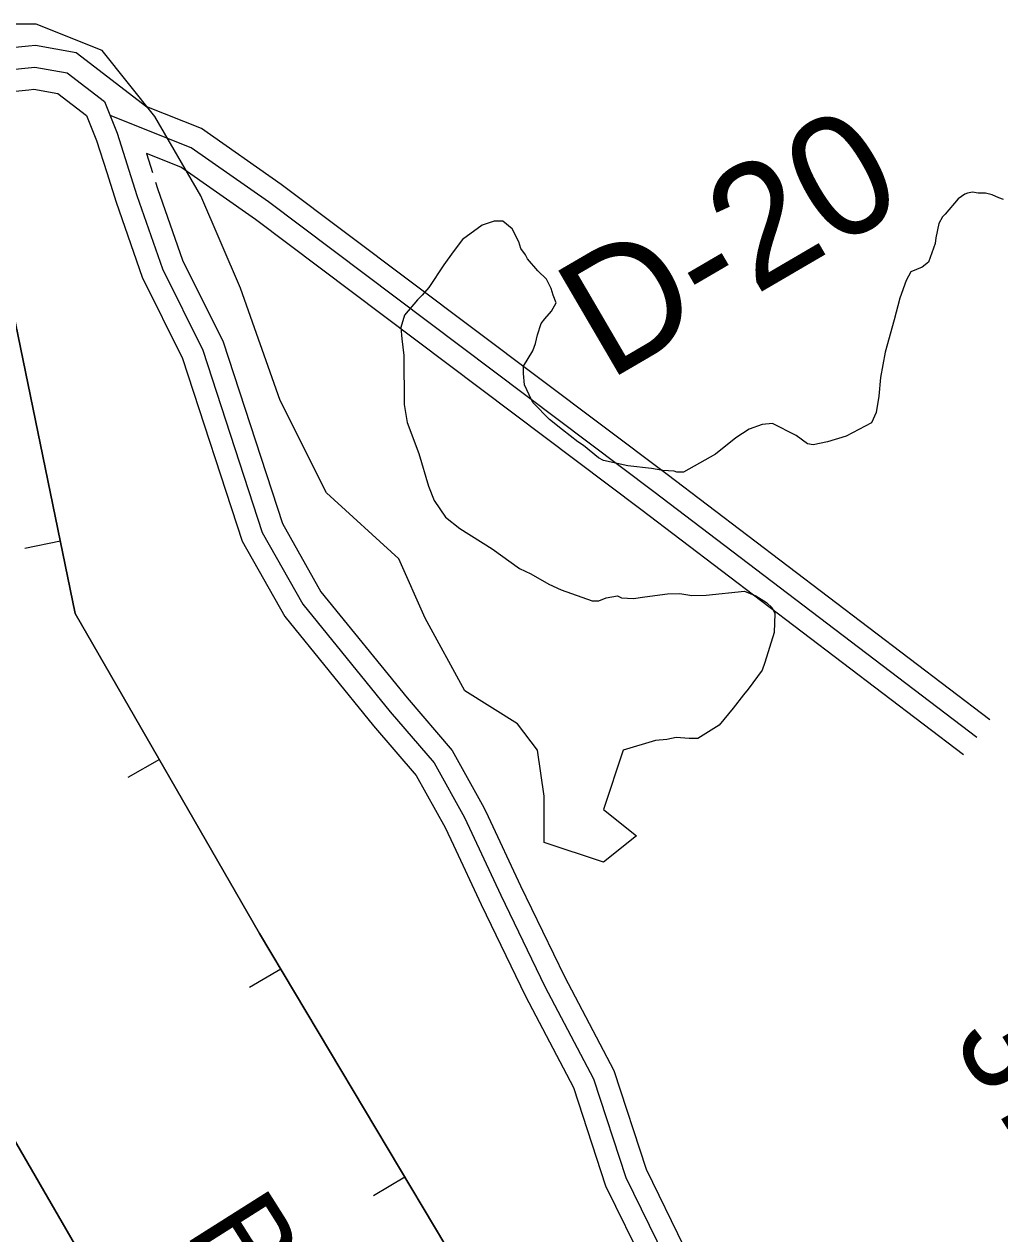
# Model space of a CAD drawing. Extents: x 3279314 to 3317160, y 734079 to 759431.
# Drawn here: x 3284746 to 3285416, y 754513 to 755344 of the extents above; entities that cross this region are included whole.
import ezdxf

# ---------------------------------------------------------------- set-up
doc = ezdxf.new("R2010")
doc.units = 0
for name, color, linetype in [('V-BORW-IDEN', 7, 'Continuous'), ('V-BORW-LINE', 7, 'Continuous'), ('V-RIVR-RANG', 7, 'Continuous'), ('V-RIVR-RANG-IDEN', 7, 'Continuous'), ('V-ROAD-CNTR', 7, 'Continuous'), ('V-SITE-VEGE', 7, 'Continuous')]:
    doc.layers.add(name, color=color, linetype=linetype)

msp = doc.modelspace()

# ---------------------------------------------------------------- linework, layer by layer
at = {"layer": 'V-BORW-LINE'}
for p, q in [((3284770.45, 754988.92), (3284745.97, 754983.86)), ((3284838.54, 754838.83), (3284816.87, 754826.35)), ((3284922.04, 754694.67), (3284900.57, 754681.88)), ((3285007.3, 754551.54), (3284985.82, 754538.75))]:
    msp.add_line(p, q, dxfattribs=at)
for points in [[(3284814.73, 754445.91), (3284715.88, 754616.62), (3284621.03, 754786.92), (3284553.32, 754924.96), (3284510.02, 755098.57), (3284500.66, 755197.25), (3284542.74, 755258.54), (3284648.73, 755277.76), (3284715.48, 755254.65), (3284780.75, 754939.16), (3284907.45, 754719.18), (3285075.75, 754436.63)], [(3285075.75, 754436.63), (3284907.45, 754719.18), (3284780.75, 754939.16), (3284715.48, 755254.65), (3284648.73, 755277.76), (3284542.74, 755258.54), (3284500.66, 755197.25), (3284510.02, 755098.57), (3284553.32, 754924.96), (3284621.03, 754786.92), (3284715.88, 754616.62), (3284814.73, 754445.91)]]:
    msp.add_lwpolyline(points, dxfattribs=at)
at = {"layer": 'V-ROAD-CNTR'}
for points in [[(3284554.71, 755300.05), (3284691.75, 755323.64), (3284748.53, 755329.41)], [(3284748.53, 755329.41), (3284753.41, 755329.91), (3284781.27, 755324.95), (3284829.92, 755287.64)], [(3284693.79, 755308.77), (3284752.84, 755314.77), (3284775.05, 755310.82), (3284800.75, 755291.11), (3284809.5, 755269.54), (3284823.12, 755226.6), (3284840.57, 755176.21), (3284868.36, 755120.23), (3284909.29, 754994.92), (3284937.15, 754945.65), (3284997.29, 754871.59), (3285027.51, 754836.39), (3285048.28, 754798.86), (3285073.25, 754745.37), (3285103.6, 754682.68), (3285137.06, 754619.1), (3285159.21, 754551.29), (3285185.81, 754496.96)], [(3284693.79, 755308.77), (3284752.84, 755314.77), (3284775.05, 755310.82), (3284800.75, 755291.11), (3284809.5, 755269.54), (3284823.12, 755226.6), (3284840.57, 755176.21), (3284868.36, 755120.23), (3284909.29, 754994.92), (3284937.15, 754945.65), (3284997.29, 754871.59), (3285027.51, 754836.39), (3285048.28, 754798.86), (3285073.25, 754745.37), (3285103.6, 754682.68), (3285137.06, 754619.1), (3285159.21, 754551.29), (3285185.81, 754496.96)], [(3284548.4, 755268.52), (3284695.82, 755293.9), (3284748.83, 755299.29)], [(3284748.83, 755299.29), (3284752.27, 755299.64), (3284768.82, 755296.69), (3284788.39, 755281.69), (3284795.38, 755264.45), (3284802.35, 755242.48)], [(3285409.53, 754865.9), (3285187.58, 755034.65), (3284922.33, 755234.23), (3284867.54, 755272.7), (3284829.92, 755287.64)], [(3285400.45, 754853.96), (3285178.53, 755022.69), (3284913.51, 755222.1), (3284860.37, 755259.41), (3284804.63, 755281.55)], [(3285400.45, 754853.96), (3285178.53, 755022.69), (3284913.51, 755222.1), (3284860.37, 755259.41), (3284804.63, 755281.55)], [(3285391.37, 754842.02), (3285169.48, 755010.72), (3284904.69, 755209.96), (3284853.19, 755246.12), (3284829.7, 755255.45)], [(3284829.7, 755255.45), (3284833.84, 755242.41)], [(3284802.35, 755242.48), (3284808.88, 755221.88), (3284826.71, 755170.39), (3284854.44, 755114.53), (3284895.5, 754988.84), (3284924.71, 754937.17), (3284985.77, 754861.98), (3285015.13, 754827.78), (3285034.91, 754792.05), (3285040.64, 754779.78)], [(3284835.97, 755235.68), (3284837.35, 755231.32), (3284854.43, 755182.02), (3284882.28, 755125.92), (3284923.09, 755001), (3284949.59, 754954.12), (3285008.8, 754881.21), (3285039.89, 754845), (3285061.66, 754805.67), (3285064.54, 754799.49)], [(3285064.54, 754799.49), (3285086.8, 754751.81), (3285116.99, 754689.44), (3285150.92, 754624.96), (3285173.15, 754556.94), (3285199.1, 754503.92), (3285233.25, 754442.75), (3285284.25, 754354.29), (3285310.1, 754307.05), (3285320.43, 754287.42), (3285320.51, 754287.33)], [(3285040.64, 754779.78), (3285059.7, 754738.93), (3285090.21, 754675.92), (3285123.19, 754613.23), (3285145.28, 754545.64), (3285172.51, 754490), (3285207.15, 754427.95), (3285258.09, 754339.59), (3285283.67, 754292.86), (3285295.47, 754270.42)]]:
    msp.add_lwpolyline(points, dxfattribs=at)
at = {"layer": 'V-SITE-VEGE'}
for p, q in [((3284753.75, 755344.36), (3284722, 755344.36)), ((3284799.1, 755326.21), (3284753.75, 755344.36)), ((3284835.38, 755280.84), (3284799.1, 755326.21)), ((3284867.13, 755226.38), (3284835.38, 755280.84)), ((3284894.34, 755162.85), (3284867.13, 755226.38)), ((3285387.74, 755224.17), (3285378.75, 755213.74)), ((3285392.25, 755227.44), (3285387.74, 755224.17)), ((3285394.18, 755228.1), (3285392.25, 755227.44)), ((3285397.41, 755228.77), (3285394.18, 755228.1)), ((3285401.3, 755228.15), (3285397.41, 755228.77)), ((3285406.48, 755228.19), (3285401.3, 755228.15)), ((3285411.02, 755226.93), (3285406.48, 755228.19)), ((3285415.56, 755225.03), (3285411.02, 755226.93)), ((3285418.81, 755223.75), (3285415.56, 755225.03)), ((3285068.75, 755208.84), (3285060.35, 755206.18)), ((3285074.57, 755208.88), (3285068.75, 755208.84)), ((3285081.08, 755203.75), (3285074.57, 755208.88)), ((3285374.27, 755207.24), (3285372.4, 755197.52)), ((3285376.83, 755211.79), (3285374.27, 755207.24)), ((3285378.75, 755213.74), (3285376.83, 755211.79)), ((3285060.35, 755206.18), (3285046.83, 755196.37)), ((3285085.68, 755194.72), (3285081.08, 755203.75)), ((3285046.83, 755196.37), (3285040.42, 755187.91)), ((3285087.01, 755190.2), (3285085.68, 755194.72)), ((3285371.78, 755193.63), (3285367.35, 755180.65)), ((3285372.4, 755197.52), (3285371.78, 755193.63)), ((3285040.42, 755187.91), (3285034.02, 755178.8)), ((3285090.28, 755185.7), (3285087.01, 755190.2)), ((3285091.59, 755183.11), (3285090.28, 755185.7)), ((3285098.78, 755174.76), (3285091.59, 755183.11)), ((3285034.02, 755178.8), (3285023.78, 755163.19)), ((3285104.64, 755168.97), (3285098.78, 755174.76)), ((3285355.1, 755174.08), (3285351.91, 755168.23)), ((3285362.85, 755177.38), (3285355.1, 755174.08)), ((3285367.35, 755180.65), (3285362.85, 755177.38)), ((3285107.93, 755162.53), (3285104.64, 755168.97)), ((3285351.91, 755168.23), (3285347.47, 755155.9)), ((3284921.56, 755085.71), (3284894.34, 755162.85)), ((3285019.29, 755157.98), (3285016.07, 755154.72)), ((3285023.78, 755163.19), (3285019.29, 755157.98)), ((3285109.26, 755158), (3285107.93, 755162.53)), ((3285111.24, 755152.84), (3285109.26, 755158)), ((3285016.07, 755154.72), (3285007.09, 755144.29)), ((3285108.04, 755146.99), (3285111.24, 755152.84)), ((3285347.47, 755155.9), (3285343.7, 755140.99)), ((3285007.09, 755144.29), (3285004.56, 755135.86)), ((3285100.98, 755138.52), (3285103.55, 755141.78)), ((3285103.55, 755141.78), (3285108.04, 755146.99)), ((3285343.7, 755140.99), (3285337.39, 755118.93)), ((3285004.56, 755135.86), (3285005.27, 755128.1)), ((3285098.46, 755130.74), (3285100.98, 755138.52)), ((3285005.27, 755128.1), (3285006.65, 755116.46)), ((3285095.3, 755119.71), (3285097.21, 755124.9)), ((3285097.21, 755124.9), (3285098.46, 755130.74)), ((3285006.65, 755116.46), (3285006.9, 755082.8)), ((3285088.91, 755109.3), (3285095.3, 755119.71)), ((3285337.39, 755118.93), (3285334.29, 755101.43)), ((3285088.95, 755104.13), (3285088.91, 755109.3)), ((3285089.65, 755096.37), (3285088.95, 755104.13)), ((3285334.29, 755101.43), (3285333.09, 755088.48)), ((3285094.26, 755086.05), (3285089.65, 755096.37)), ((3284953.31, 755022.18), (3284921.56, 755085.71)), ((3285006.9, 755082.8), (3285008.94, 755070.52)), ((3285095.57, 755084.11), (3285094.26, 755086.05)), ((3285106.66, 755072.54), (3285095.57, 755084.11)), ((3285333.09, 755088.48), (3285331.23, 755077.46)), ((3285331.23, 755077.46), (3285328.04, 755070.32)), ((3285008.94, 755070.52), (3285016.86, 755049.21)), ((3285115.77, 755065.49), (3285106.66, 755072.54)), ((3285243.93, 755065.8), (3285234.91, 755059.91)), ((3285252.97, 755069.1), (3285243.93, 755065.8)), ((3285260.08, 755069.81), (3285252.97, 755069.1)), ((3285276.33, 755061.51), (3285260.08, 755069.81)), ((3285328.04, 755070.32), (3285310.64, 755061.13)), ((3285126.19, 755057.15), (3285115.77, 755065.49)), ((3285234.91, 755059.91), (3285220.76, 755048.8)), ((3285284.14, 755055.75), (3285276.33, 755061.51)), ((3285310.64, 755061.13), (3285297.72, 755057.14)), ((3285016.86, 755049.21), (3285023.5, 755026.61)), ((3285130.1, 755054.59), (3285126.19, 755057.15)), ((3285140.52, 755046.26), (3285130.1, 755054.59)), ((3285288.03, 755055.13), (3285284.14, 755055.75)), ((3285297.72, 755057.14), (3285288.03, 755055.13)), ((3285143.77, 755044.34), (3285140.52, 755046.26)), ((3285160.62, 755040.58), (3285143.77, 755044.34)), ((3285220.76, 755048.8), (3285198.85, 755036.34)), ((3285176.82, 755038.76), (3285160.62, 755040.58)), ((3285184.6, 755037.52), (3285176.82, 755038.76)), ((3285192.37, 755036.94), (3285184.6, 755037.52)), ((3285194.31, 755036.31), (3285192.37, 755036.94)), ((3285198.85, 755036.34), (3285194.31, 755036.31)), ((3285023.5, 755026.61), (3285027.46, 755016.93)), ((3285003.2, 754976.8), (3284953.31, 755022.18)), ((3285027.46, 755016.93), (3285035.31, 755005.34)), ((3285035.31, 755005.34), (3285045.08, 754997.65)), ((3285045.08, 754997.65), (3285067.2, 754983.57)), ((3285067.2, 754983.57), (3285086.07, 754970.12)), ((3285021.34, 754935.96), (3285003.2, 754976.8)), ((3285086.07, 754970.12), (3285093.86, 754966.3)), ((3285093.86, 754966.3), (3285106.21, 754959.27)), ((3285106.21, 754959.27), (3285114.66, 754955.45)), ((3285114.66, 754955.45), (3285136.07, 754947.84)), ((3285140.6, 754947.87), (3285145.77, 754949.85)), ((3285145.77, 754949.85), (3285153.52, 754951.21)), ((3285153.52, 754951.21), (3285156.12, 754949.93)), ((3285156.12, 754949.93), (3285164.54, 754949.35)), ((3285164.54, 754949.35), (3285172.3, 754950.7)), ((3285172.3, 754950.7), (3285187.82, 754952.76)), ((3285187.82, 754952.76), (3285196.23, 754952.82)), ((3285196.23, 754952.82), (3285204.66, 754951.59)), ((3285204.66, 754951.59), (3285214.36, 754951.66)), ((3285214.36, 754951.66), (3285240.88, 754954.45)), ((3285240.88, 754954.45), (3285248.68, 754951.27)), ((3285248.68, 754951.27), (3285255.83, 754946.8)), ((3285136.07, 754947.84), (3285140.6, 754947.87)), ((3285255.83, 754946.8), (3285259.74, 754942.94)), ((3285259.74, 754942.94), (3285261.71, 754939.07)), ((3285048.55, 754886.04), (3285021.34, 754935.96)), ((3285261.71, 754939.07), (3285261.16, 754926.12)), ((3285261.16, 754926.12), (3285254.84, 754905.36)), ((3285252.94, 754900.17), (3285243.33, 754887.15)), ((3285254.84, 754905.36), (3285252.94, 754900.17)), ((3285084.83, 754863.35), (3285048.55, 754886.04)), ((3285240.12, 754883.24), (3285233.07, 754874.13)), ((3285243.33, 754887.15), (3285240.12, 754883.24)), ((3285233.07, 754874.13), (3285223.45, 754862.41)), ((3285098.44, 754845.2), (3285084.83, 754863.35)), ((3285223.45, 754862.41), (3285208.63, 754853.23)), ((3285179.51, 754851.72), (3285157.4, 754845.2)), ((3285187.28, 754852.43), (3285179.51, 754851.72)), ((3285193.74, 754853.77), (3285187.28, 754852.43)), ((3285202.8, 754853.19), (3285193.74, 754853.77)), ((3285208.63, 754853.23), (3285202.8, 754853.19)), ((3285102.98, 754813.44), (3285098.44, 754845.2)), ((3285157.4, 754845.2), (3285143.8, 754804.36)), ((3285102.98, 754781.67), (3285102.98, 754813.44)), ((3285143.8, 754804.36), (3285166.47, 754786.21)), ((3285166.47, 754786.21), (3285143.8, 754768.06)), ((3285143.8, 754768.06), (3285102.98, 754781.67))]:
    msp.add_line(p, q, dxfattribs=at)

# ---------------------------------------------------------------- texts
at = {"layer": 'V-BORW-IDEN'}
msp.add_text('BORROW PIT', height=64, rotation=302.3092, dxfattribs=at).set_placement((3284855.52, 754513.63))
at = {"layer": 'V-RIVR-RANG'}
msp.add_text('37.7', height=67, rotation=301.74833, dxfattribs=at).set_placement((3285382.64, 754647.37))
at = {"layer": 'V-RIVR-RANG-IDEN'}
msp.add_text('D-20', height=83, rotation=30.30442, dxfattribs=at).set_placement((3285146.81, 755098.63))

doc.saveas('drawing.dxf')
